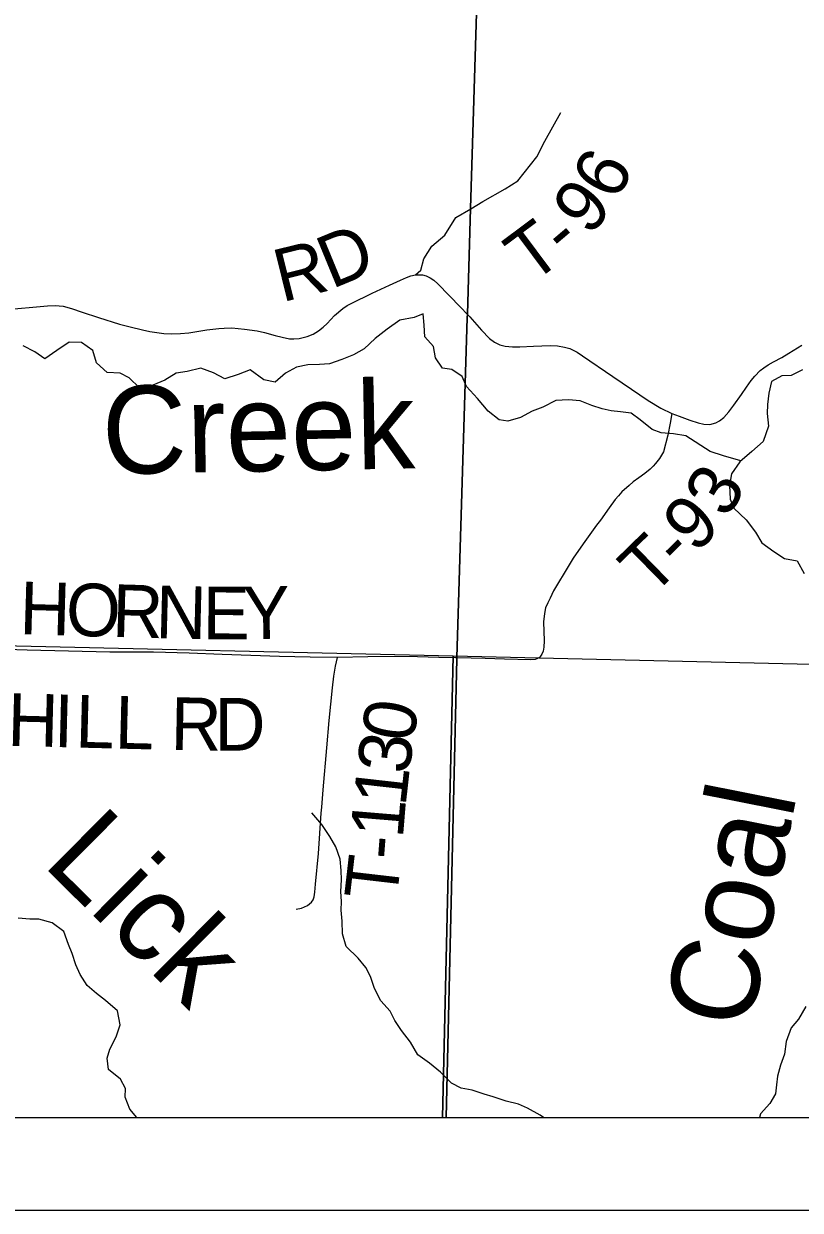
# Model space of a CAD drawing. Extents: x 0 to 34, y 0 to 22.
# Drawn here: x 3.856 to 4.695, y 14 to 15.28 of the extents above; entities that cross this region are included whole.
import ezdxf

# ---------------------------------------------------------------- set-up
doc = ezdxf.new("R2010")
doc.units = 0
for name, color, linetype in [('GM_X_Corporation', 7, 'Continuous'), ('GM_X_County_Road', 7, 'Continuous'), ('GM_X_County_Road_Text', 7, 'Continuous'), ('GM_X_Minor_River', 7, 'Continuous'), ('GM_X_Minor_River_Text', 7, 'Continuous'), ('GM_X_Township_Road', 7, 'Continuous'), ('GM_X_Township_Road_Text', 7, 'Continuous'), ('SH_Data', 7, 'Continuous')]:
    doc.layers.add(name, color=color, linetype=linetype)

msp = doc.modelspace()

# ---------------------------------------------------------------- linework, layer by layer
at = {"layer": 'GM_X_Corporation'}
for points in [[(2.1, 15.6606), (2.1, 14.1), (4.3124, 14.1), (4.324, 14.5949), (4.3241, 14.5964), (4.3352, 14.9629), (4.3354, 14.967), (4.3388, 15.081), (4.3545, 15.5959), (2.9828, 15.6366), (2.9609, 15.6375)], [(3.3088, 14.1), (4.3084, 14.1), (4.3202, 14.5977), (3.3143, 14.6209)], [(4.3084, 14.1), (5.3175, 14.1), (5.3249, 14.5126), (5.3254, 14.5744), (4.3202, 14.5977)]]:
    msp.add_lwpolyline(points, close=True, dxfattribs=at)
for points in [[(4.3545, 15.5959), (4.3388, 15.081), (4.3354, 14.967), (4.3352, 14.9629), (4.3241, 14.5964), (4.324, 14.5949), (4.3124, 14.1), (8.9, 14.1)], [(2.1, 14.1), (8.9, 14.1)]]:
    msp.add_lwpolyline(points, dxfattribs=at)
at = {"layer": 'GM_X_County_Road'}
for points in [[(3.8343, 14.9714), (3.8822, 14.9757), (3.8904, 14.976), (3.899, 14.9755), (3.908, 14.973), (3.9196, 14.969), (3.937, 14.9633), (3.9598, 14.9562), (3.9715, 14.9532), (3.9847, 14.9499), (3.9925, 14.9483), (4.0001, 14.947), (4.0078, 14.9459), (4.016, 14.9457), (4.0257, 14.9459), (4.0346, 14.9468), (4.0541, 14.9498), (4.0607, 14.9508), (4.067, 14.9514), (4.0727, 14.9518), (4.081, 14.952), (4.0947, 14.9508), (4.1084, 14.9489), (4.1162, 14.9472), (4.1279, 14.9439), (4.1356, 14.942), (4.1433, 14.9403), (4.1481, 14.9403), (4.1538, 14.9407), (4.158, 14.9415), (4.1626, 14.9427), (4.1688, 14.9454), (4.1745, 14.9488), (4.1797, 14.9527), (4.1841, 14.9568), (4.192, 14.9654), (4.2011, 14.9731), (4.2056, 14.976), (4.2099, 14.9785), (4.2327, 14.9895), (4.2513, 14.9982), (4.2633, 15.0036), (4.2697, 15.0065)], [(4.2697, 15.0065), (4.2743, 15.0081), (4.2792, 15.0093), (4.2869, 15.0092), (4.2909, 15.0082), (4.2952, 15.0062), (4.299, 15.0036), (4.3034, 14.9994), (4.3279, 14.9742), (4.3356, 14.9664), (4.338, 14.964), (4.3508, 14.9496), (4.3594, 14.9405), (4.3646, 14.9366), (4.3704, 14.9337), (4.3763, 14.9322), (4.3841, 14.9316), (4.3919, 14.9317), (4.4069, 14.9324), (4.4247, 14.9332), (4.4328, 14.9327), (4.4404, 14.9314), (4.446, 14.9298), (4.4538, 14.9257), (4.4596, 14.9217), (4.4924, 14.8996), (4.5127, 14.886), (4.5305, 14.8736), (4.5444, 14.8654), (4.5561, 14.8596), (4.5639, 14.8569), (4.5757, 14.8523), (4.5844, 14.8496), (4.5906, 14.8481), (4.5972, 14.8479), (4.6035, 14.8495), (4.6077, 14.8518), (4.6123, 14.8554), (4.6177, 14.8613), (4.6232, 14.8687), (4.6314, 14.8802), (4.6368, 14.8882), (4.6417, 14.8952), (4.6456, 14.9001), (4.6514, 14.9059), (4.6553, 14.909), (4.6601, 14.9122), (4.666, 14.9154), (4.6748, 14.9201), (4.6823, 14.9246), (4.6965, 14.9335)]]:
    msp.add_lwpolyline(points, dxfattribs=at)
at = {"layer": 'GM_X_Minor_River'}
for points in [[(4.6307, 14.8086), (4.6117, 14.814), (4.5976, 14.8188), (4.5711, 14.8354), (4.5578, 14.8377), (4.5446, 14.8387), (4.5347, 14.8425), (4.5218, 14.8527), (4.5123, 14.8599), (4.5006, 14.8614), (4.4907, 14.8625), (4.4809, 14.8647), (4.4699, 14.8684), (4.457, 14.8733), (4.4445, 14.8744), (4.4309, 14.8736), (4.4169, 14.8664), (4.4055, 14.8622), (4.3927, 14.8553), (4.3791, 14.8515), (4.3696, 14.8529), (4.3578, 14.862), (4.3464, 14.876), (4.3343, 14.8888), (4.3297, 14.8994), (4.3187, 14.907), (4.3085, 14.9085), (4.3009, 14.9198), (4.2989, 14.9319), (4.2894, 14.9425), (4.2886, 14.955), (4.2878, 14.9672), (4.278, 14.9633), (4.2625, 14.9603), (4.2489, 14.9507), (4.2357, 14.9405), (4.224, 14.9294), (4.2123, 14.9229), (4.1998, 14.918), (4.1865, 14.9134), (4.1759, 14.9126), (4.1631, 14.9121), (4.151, 14.9095), (4.1389, 14.9033), (4.1279, 14.8935), (4.1158, 14.8961), (4.101, 14.9066), (4.0881, 14.9017), (4.0734, 14.8971), (4.0612, 14.9035), (4.0476, 14.9087), (4.0328, 14.9049), (4.0211, 14.9033), (4.0086, 14.8957), (3.9958, 14.8903), (3.9814, 14.8873), (3.9704, 14.8982), (3.9605, 14.9031), (3.9465, 14.9038), (3.9351, 14.9144), (3.9309, 14.9277), (3.9188, 14.9363), (3.9055, 14.9367), (3.8923, 14.9275), (3.8794, 14.9188), (3.8684, 14.9263), (3.8559, 14.9327)], [(4.6973, 14.9068), (4.6849, 14.9006), (4.675, 14.9002), (4.6637, 14.8941), (4.6607, 14.8816), (4.6592, 14.8695), (4.6589, 14.8596), (4.6604, 14.846), (4.6548, 14.8296), (4.6423, 14.8186), (4.6295, 14.8076), (4.6204, 14.7946), (4.6182, 14.7821), (4.619, 14.7673), (4.6232, 14.7575), (4.6365, 14.745), (4.6464, 14.7318), (4.6532, 14.7201), (4.6661, 14.7106), (4.6779, 14.7031), (4.6915, 14.7008), (4.6991, 14.6872)], [(4.4175, 14.1), (4.4139, 14.1026), (4.4002, 14.1101), (4.3904, 14.1143), (4.3771, 14.1176), (4.3631, 14.1225), (4.3536, 14.1252), (4.3404, 14.1297), (4.3286, 14.1319), (4.3184, 14.1372), (4.3062, 14.1489), (4.2945, 14.1587), (4.2819, 14.1678), (4.2739, 14.1814), (4.2644, 14.1939), (4.2572, 14.2049), (4.2519, 14.2147), (4.242, 14.226), (4.2351, 14.2393), (4.2309, 14.2522), (4.2256, 14.262), (4.2176, 14.2719), (4.2047, 14.2847), (4.2005, 14.2983), (4.2001, 14.312), (4.1993, 14.3238), (4.1996, 14.3332), (4.1989, 14.3439), (4.1996, 14.3564), (4.1992, 14.3666), (4.198, 14.3787), (4.1934, 14.392), (4.1869, 14.4034), (4.1782, 14.4162), (4.1675, 14.4287)], [(3.9787, 14.1), (3.9709, 14.1091), (3.9659, 14.1219), (3.9663, 14.1314), (3.9609, 14.1416), (3.948, 14.1518), (3.9465, 14.164), (3.9495, 14.1738), (3.9562, 14.1871), (3.9607, 14.2001), (3.9577, 14.2152), (3.9448, 14.2262), (3.9349, 14.2337), (3.925, 14.2424), (3.9174, 14.2545), (3.9128, 14.2648), (3.9086, 14.2769), (3.9048, 14.2867), (3.8999, 14.3007), (3.8873, 14.3102), (3.8729, 14.3139), (3.8631, 14.3139), (3.8506, 14.315)], [(4.7009, 14.22), (4.693, 14.2063), (4.6851, 14.1968), (4.6795, 14.182)], [(4.6795, 14.182), (4.6776, 14.1684), (4.6735, 14.1566), (4.6701, 14.1448), (4.669, 14.1353), (4.6679, 14.1258), (4.6619, 14.1152), (4.6517, 14.1042), (4.6508, 14.1)]]:
    msp.add_lwpolyline(points, dxfattribs=at)
at = {"layer": 'GM_X_Township_Road'}
for points in [[(4.2792, 15.0093), (4.2851, 15.0144), (4.2885, 15.0265), (4.2971, 15.0402), (4.3109, 15.0522), (4.3229, 15.0711), (4.339, 15.0805), (4.3521, 15.0883), (4.3762, 15.1021), (4.3899, 15.1107), (4.4105, 15.1364), (4.4191, 15.1536), (4.4363, 15.1845)], [(4.5561, 14.8596), (4.5542, 14.8493), (4.5518, 14.8362), (4.547, 14.8184), (4.5427, 14.8112), (4.5386, 14.8057), (4.5361, 14.8029), (4.5327, 14.7996), (4.5271, 14.7949), (4.5205, 14.7902), (4.5145, 14.7859), (4.5099, 14.7821), (4.5023, 14.7753), (4.4987, 14.7707), (4.495, 14.7669), (4.4883, 14.7577), (4.479, 14.7445), (4.4748, 14.7392), (4.4603, 14.7189), (4.4497, 14.7035), (4.4453, 14.6963), (4.4285, 14.6682), (4.4246, 14.6605), (4.4221, 14.6553), (4.4198, 14.65), (4.4185, 14.6438), (4.4176, 14.6349), (4.4181, 14.6144), (4.4178, 14.6077), (4.4173, 14.6032), (4.4159, 14.5999), (4.4144, 14.5977), (4.4132, 14.5963), (4.4111, 14.5952), (4.4102, 14.5949)], [(4.3224, 14.596), (4.3045, 14.5965), (4.2817, 14.5971), (4.2569, 14.5974), (4.2279, 14.5971), (4.1953, 14.5965), (4.1655, 14.5969), (4.1325, 14.5976), (4.0705, 14.5997), (4.035, 14.601), (3.9967, 14.602), (3.9495, 14.6022), (3.86, 14.6042), (3.8151, 14.6059)], [(4.1507, 14.3247), (4.1562, 14.3261), (4.1628, 14.3288), (4.167, 14.3323), (4.1688, 14.3349), (4.17, 14.338), (4.1707, 14.3432), (4.1713, 14.352), (4.1747, 14.385), (4.1776, 14.4284), (4.1782, 14.4349), (4.1797, 14.4535), (4.1837, 14.499), (4.1862, 14.5284), (4.1899, 14.5636), (4.1913, 14.5761), (4.1931, 14.5872), (4.1953, 14.5965)], [(4.4102, 14.5949), (4.4084, 14.5943), (4.404, 14.5937), (4.3755, 14.5945), (4.3547, 14.5952), (4.3243, 14.5959), (4.3224, 14.596)]]:
    msp.add_lwpolyline(points, dxfattribs=at)
at = {"layer": 'SH_Data'}
for p, q in [((2.1, 14.1), (8.9, 14.1)), ((2, 14), (9, 14))]:
    msp.add_line(p, q, dxfattribs=at)

# ---------------------------------------------------------------- texts
at = {"layer": 'GM_X_County_Road_Text'}
for s, rotation, p in [('D', 22.3965, (4.1888, 14.9936)), ('R', 14.0107, (4.1351, 14.9795))]:
    msp.add_text(s, height=0.0568, rotation=rotation, dxfattribs=at).set_placement(p)
at = {"layer": 'GM_X_Minor_River_Text'}
for s, height, rotation, p in [('Creek', 0.09469, 1.089, (3.9417, 14.7941)), ('Coal', 0.09473, 78.7779, (4.6405, 14.1927)), ('Lick', 0.09472, 315.2143, (3.8755, 14.3733))]:
    msp.add_text(s, height=height, rotation=rotation, dxfattribs=at).set_placement(p)
at = {"layer": 'GM_X_Township_Road_Text'}
for s, rotation, p in [('6', 62.5332, (4.4963, 15.0874)), ('9', 50.9626, (4.4674, 15.0497)), ('T', 36.707, (4.4044, 14.9986)), ('-', 40.2825, (4.4415, 15.0264)), ('3', 60.1136, (4.6161, 14.7451)), ('9', 45.1805, (4.5817, 14.7074)), ('T', 44.3242, (4.534, 14.6607)), ('-', 44.47, (4.5645, 14.6905)), ('H', 358.3673, (3.8514, 14.6216)), ('O', 358.3678, (3.9014, 14.6201)), ('R', 358.3679, (3.9514, 14.6187)), ('N', 358.5681, (3.9983, 14.6174)), ('E', 359.8052, (4.0496, 14.6161)), ('Y', 1.0853, (4.0935, 14.616)), ('H', 358.5464, (3.8384, 14.5012)), ('I', 358.548, (3.8884, 14.4999)), ('L', 358.5511, (3.9117, 14.4993)), ('L', 358.5965, (3.9543, 14.4982)), ('R', 358.9854, (4.0147, 14.4968)), ('D', 0.2036, (4.0626, 14.4959)), ('0', 80.7225, (4.2766, 14.5037)), ('3', 83.1299, (4.2725, 14.4695)), ('1', 83.5753, (4.2686, 14.4349)), ('1', 85.2904, (4.2657, 14.4004)), ('-', 85.495, (4.2639, 14.3772)), ('T', 83.3943, (4.2588, 14.3327))]:
    msp.add_text(s, height=0.0568, rotation=rotation, dxfattribs=at).set_placement(p)

doc.saveas('drawing.dxf')
